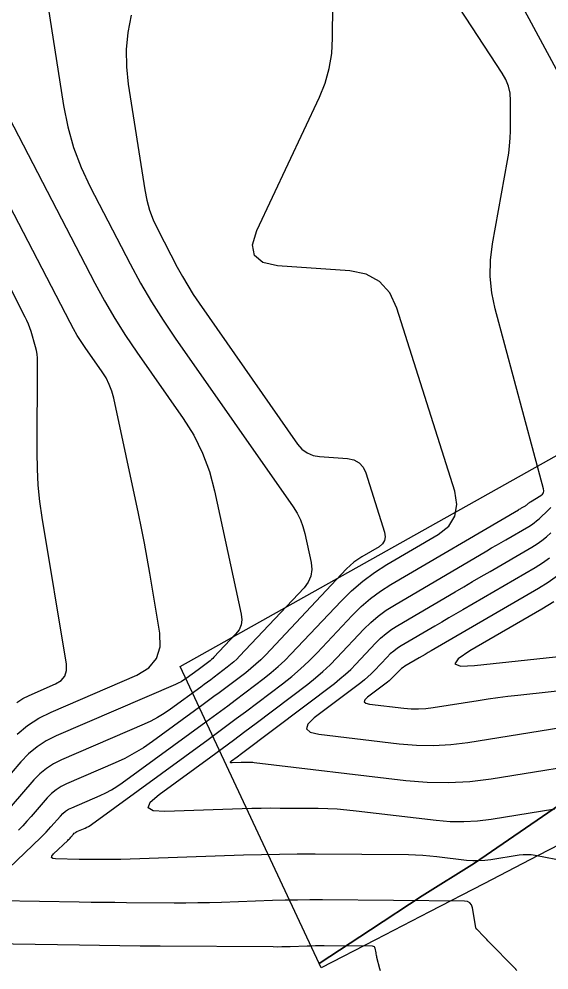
# Model space of a CAD drawing. Extents: x 1354696 to 1366163, y 660729 to 670380.
# Drawn here: x 1360905.9 to 1360949.2, y 664543.4 to 664621.3 of the extents above; entities that cross this region are included whole.
import ezdxf

# ---------------------------------------------------------------- set-up
doc = ezdxf.new("R2010")
doc.units = 0
doc.layers.add('R_Contours', color=7, linetype='Continuous')
doc.layers.add('R_Erosion', color=7, linetype='Continuous')

msp = doc.modelspace()

# ---------------------------------------------------------------- linework, layer by layer
at = {"layer": 'R_Contours'}
for points in [[(1360950.583, 664615.771), (1360939.093, 664637.075)], [(1360949.798, 664552.473), (1360948.12, 664552.805), (1360947.792, 664552.856), (1360947.463, 664552.876), (1360947.134, 664552.868), (1360946.804, 664552.83), (1360944.489, 664552.459), (1360943.993, 664552.397), (1360943.496, 664552.369), (1360942.999, 664552.376), (1360942.5, 664552.418), (1360940.053, 664552.709), (1360939.478, 664552.769), (1360938.903, 664552.814), (1360938.326, 664552.842), (1360937.748, 664552.855), (1360930.104, 664552.915), (1360928.637, 664552.919), (1360927.171, 664552.908), (1360925.704, 664552.881), (1360924.238, 664552.838), (1360914.19, 664552.493), (1360913.905, 664552.485), (1360913.62, 664552.479), (1360913.335, 664552.477), (1360913.05, 664552.477), (1360911.91, 664552.485), (1360911.625, 664552.487), (1360911.34, 664552.49), (1360911.055, 664552.494), (1360910.77, 664552.498), (1360908.851, 664552.529), (1360908.619, 664552.559), (1360908.514, 664552.638), (1360908.537, 664552.768), (1360908.688, 664552.947), (1360909.851, 664554.054), (1360909.913, 664554.114), (1360909.973, 664554.176), (1360910.032, 664554.239), (1360910.09, 664554.304), (1360910.317, 664554.567), (1360910.376, 664554.628), (1360910.442, 664554.682), (1360910.513, 664554.728), (1360910.59, 664554.766), (1360911.272, 664555.06), (1360911.41, 664555.124), (1360911.544, 664555.195), (1360911.674, 664555.274), (1360911.799, 664555.361), (1360921.348, 664562.319), (1360922.115, 664562.88), (1360922.879, 664563.444), (1360923.64, 664564.012), (1360924.399, 664564.582), (1360927.43, 664566.873), (1360928.175, 664567.46), (1360928.893, 664568.077), (1360929.584, 664568.724), (1360930.249, 664569.4), (1360933.141, 664572.466), (1360933.863, 664573.179), (1360934.629, 664573.836), (1360935.441, 664574.436), (1360936.298, 664574.98), (1360946.751, 664581.108), (1360946.815, 664581.146), (1360946.878, 664581.183), (1360946.942, 664581.22), (1360947.006, 664581.257), (1360947.312, 664581.435), (1360947.349, 664581.458), (1360947.384, 664581.482), (1360947.418, 664581.509), (1360947.451, 664581.538), (1360947.578, 664581.658), (1360947.611, 664581.687), (1360947.644, 664581.714), (1360947.68, 664581.739), (1360947.717, 664581.763), (1360948.581, 664582.277), (1360948.712, 664582.381), (1360948.792, 664582.505), (1360948.821, 664582.65), (1360948.799, 664582.816), (1360944.832, 664597.552), (1360944.553, 664598.869), (1360944.423, 664600.192), (1360944.442, 664601.522), (1360944.611, 664602.857), (1360945.853, 664609.676), (1360945.95, 664610.284), (1360946.02, 664610.894), (1360946.063, 664611.506), (1360946.079, 664612.121), (1360946.092, 664614.585), (1360946.052, 664615.189), (1360945.927, 664615.767), (1360945.718, 664616.32), (1360945.422, 664616.848), (1360934.434, 664633.614)], [(1360903.688, 664550.526), (1360907.649, 664554.296), (1360907.861, 664554.502), (1360908.067, 664554.713), (1360908.268, 664554.929), (1360908.464, 664555.15), (1360909.237, 664556.043), (1360909.44, 664556.253), (1360909.662, 664556.437), (1360909.904, 664556.593), (1360910.166, 664556.723), (1360912.491, 664557.724), (1360912.961, 664557.942), (1360913.418, 664558.186), (1360913.86, 664558.454), (1360914.287, 664558.748), (1360921.144, 664563.744), (1360921.746, 664564.185), (1360922.346, 664564.628), (1360922.944, 664565.074), (1360923.541, 664565.523), (1360925.922, 664567.322), (1360926.507, 664567.784), (1360927.071, 664568.268), (1360927.615, 664568.776), (1360928.137, 664569.308), (1360932.221, 664573.638), (1360933.08, 664574.486), (1360933.992, 664575.268), (1360934.958, 664575.982), (1360935.977, 664576.628), (1360940.16, 664579.081), (1360941.03, 664579.762), (1360941.546, 664580.579), (1360941.71, 664581.531), (1360941.521, 664582.619), (1360936.777, 664597.612), (1360936.202, 664598.86), (1360935.369, 664599.782), (1360934.279, 664600.378), (1360932.932, 664600.648), (1360927.027, 664601.075), (1360925.814, 664601.336), (1360925.127, 664601.905), (1360924.966, 664602.783), (1360925.332, 664603.969), (1360930.441, 664614.862), (1360930.913, 664616.026), (1360931.252, 664617.221), (1360931.458, 664618.445), (1360931.531, 664619.699), (1360931.559, 664625.245)], [(1360908.083, 664623.314), (1360909.504, 664614.184), (1360909.846, 664612.451), (1360910.323, 664610.764), (1360910.938, 664609.121), (1360911.689, 664607.523), (1360914.965, 664601.221), (1360915.809, 664599.661), (1360916.703, 664598.13), (1360917.646, 664596.63), (1360918.639, 664595.16), (1360928.304, 664581.338), (1360928.624, 664580.829), (1360928.889, 664580.296), (1360929.1, 664579.739), (1360929.255, 664579.158), (1360929.766, 664576.786), (1360929.826, 664576.212), (1360929.75, 664575.676), (1360929.538, 664575.178), (1360929.19, 664574.718), (1360923.913, 664569.124), (1360923.676, 664568.882), (1360923.429, 664568.651), (1360923.172, 664568.431), (1360922.907, 664568.221), (1360921.824, 664567.403), (1360921.553, 664567.199), (1360921.281, 664566.996), (1360921.008, 664566.795), (1360920.734, 664566.594), (1360918.247, 664564.782), (1360917.732, 664564.428), (1360917.2, 664564.105), (1360916.651, 664563.812), (1360916.085, 664563.549), (1360909.319, 664560.638), (1360908.688, 664560.324), (1360908.104, 664559.946), (1360907.567, 664559.503), (1360907.077, 664558.996), (1360905.211, 664556.84)], [(1360915.034, 664621.572), (1360914.765, 664620.172), (1360914.636, 664618.766), (1360914.648, 664617.354), (1360914.799, 664615.936), (1360916.143, 664607.298), (1360916.31, 664606.451), (1360916.544, 664605.627), (1360916.844, 664604.824), (1360917.211, 664604.044), (1360918.812, 664600.964), (1360919.224, 664600.202), (1360919.661, 664599.454), (1360920.121, 664598.721), (1360920.607, 664598.003), (1360928.661, 664586.485), (1360929.02, 664586.068), (1360929.44, 664585.759), (1360929.922, 664585.557), (1360930.464, 664585.462), (1360932.753, 664585.296), (1360933.276, 664585.191), (1360933.699, 664584.96), (1360934.021, 664584.603), (1360934.244, 664584.119), (1360935.78, 664579.265), (1360935.843, 664578.902), (1360935.789, 664578.584), (1360935.616, 664578.311), (1360935.326, 664578.084), (1360933.929, 664577.265), (1360933.589, 664577.049), (1360933.266, 664576.81), (1360932.962, 664576.55), (1360932.675, 664576.266), (1360926.025, 664569.216), (1360925.645, 664568.829), (1360925.25, 664568.46), (1360924.84, 664568.107), (1360924.414, 664567.772), (1360922.682, 664566.463), (1360922.248, 664566.136), (1360921.813, 664565.812), (1360921.377, 664565.49), (1360920.939, 664565.169), (1360916.776, 664562.135), (1360916.046, 664561.634), (1360915.292, 664561.176), (1360914.513, 664560.76), (1360913.71, 664560.388), (1360909.743, 664558.681), (1360909.296, 664558.459), (1360908.883, 664558.191), (1360908.503, 664557.878), (1360908.157, 664557.52), (1360906.838, 664555.995), (1360906.503, 664555.618), (1360906.16, 664555.249), (1360905.808, 664554.889)], [(1360905.694, 664562.753), (1360906.545, 664563.454), (1360907.471, 664564.054), (1360908.472, 664564.552), (1360915.494, 664567.574), (1360916.468, 664568.158), (1360917.106, 664568.925), (1360917.408, 664569.877), (1360917.374, 664571.012), (1360916.563, 664575.922), (1360916.353, 664577.148), (1360916.128, 664578.372), (1360915.888, 664579.592), (1360915.633, 664580.809), (1360913.601, 664590.234), (1360913.447, 664590.811), (1360913.238, 664591.364), (1360912.975, 664591.893), (1360912.657, 664592.399), (1360911.276, 664594.373), (1360910.939, 664594.872), (1360910.619, 664595.381), (1360910.316, 664595.9), (1360910.03, 664596.43), (1360897.394, 664620.734)], [(1360905.667, 664565.344), (1360906.151, 664565.657), (1360906.673, 664565.917), (1360908.842, 664566.85), (1360909.304, 664567.127), (1360909.607, 664567.491), (1360909.75, 664567.943), (1360909.733, 664568.481), (1360907.755, 664580.461), (1360907.565, 664581.786), (1360907.431, 664583.116), (1360907.354, 664584.45), (1360907.333, 664585.789), (1360907.375, 664593.191), (1360907.366, 664593.511), (1360907.333, 664593.828), (1360907.277, 664594.141), (1360907.198, 664594.452), (1360906.836, 664595.686), (1360906.738, 664595.992), (1360906.627, 664596.293), (1360906.502, 664596.588), (1360906.363, 664596.877), (1360895.397, 664618.432)], [(1360904.622, 664613.974), (1360912.069, 664599.649), (1360912.855, 664598.196), (1360913.687, 664596.771), (1360914.565, 664595.375), (1360915.489, 664594.006), (1360919.279, 664588.587), (1360920.151, 664587.2), (1360920.874, 664585.747), (1360921.447, 664584.229), (1360921.87, 664582.646), (1360924.044, 664572.561), (1360924.092, 664572.107), (1360924.031, 664571.684), (1360923.864, 664571.29), (1360923.589, 664570.926), (1360921.802, 664569.032), (1360921.707, 664568.935), (1360921.608, 664568.843), (1360921.505, 664568.754), (1360921.399, 664568.67), (1360920.965, 664568.343), (1360920.857, 664568.261), (1360920.748, 664568.18), (1360920.639, 664568.1), (1360920.529, 664568.019), (1360919.534, 664567.294), (1360919.328, 664567.152), (1360919.115, 664567.023), (1360918.895, 664566.906), (1360918.669, 664566.801), (1360908.896, 664562.595), (1360908.08, 664562.189), (1360907.324, 664561.7), (1360906.63, 664561.128), (1360905.997, 664560.473), (1360903.585, 664557.685)], [(1360949.719, 664556.601), (1360944.501, 664555.765), (1360943.382, 664555.625), (1360942.262, 664555.563), (1360941.14, 664555.579), (1360940.017, 664555.674), (1360933.456, 664556.453), (1360932.683, 664556.534), (1360931.909, 664556.594), (1360931.133, 664556.632), (1360930.356, 664556.649), (1360927.245, 664556.673), (1360926.468, 664556.676), (1360925.69, 664556.669), (1360924.913, 664556.655), (1360924.135, 664556.632), (1360917.801, 664556.415), (1360916.829, 664556.47), (1360916.425, 664556.72), (1360916.589, 664557.167), (1360917.321, 664557.809), (1360921.553, 664560.894), (1360922.484, 664561.575), (1360923.411, 664562.26), (1360924.336, 664562.949), (1360925.258, 664563.642), (1360929.495, 664566.844), (1360930.125, 664567.341), (1360930.733, 664567.864), (1360931.319, 664568.411), (1360931.882, 664568.984), (1360934.09, 664571.325), (1360934.659, 664571.888), (1360935.265, 664572.406), (1360935.905, 664572.88), (1360936.582, 664573.309), (1360944.159, 664577.751), (1360944.546, 664577.978), (1360944.934, 664578.205), (1360945.322, 664578.431), (1360945.71, 664578.657), (1360947.58, 664579.742), (1360947.806, 664579.882), (1360948.022, 664580.034), (1360948.23, 664580.199), (1360948.428, 664580.375), (1360949.204, 664581.106), (1360949.402, 664581.282)], [(1360954.32, 664560.642), (1360944.512, 664559.071), (1360942.771, 664558.853), (1360941.027, 664558.757), (1360939.281, 664558.782), (1360937.533, 664558.929), (1360925.094, 664560.406), (1360925.006, 664560.416), (1360924.917, 664560.422), (1360924.829, 664560.427), (1360924.741, 664560.429), (1360924.387, 664560.432), (1360924.298, 664560.432), (1360924.21, 664560.431), (1360924.121, 664560.429), (1360924.033, 664560.427), (1360923.312, 664560.402), (1360923.201, 664560.408), (1360923.155, 664560.437), (1360923.174, 664560.488), (1360923.257, 664560.561), (1360923.72, 664560.898), (1360923.835, 664560.982), (1360923.95, 664561.067), (1360924.065, 664561.153), (1360924.179, 664561.239), (1360931.67, 664566.899), (1360932.132, 664567.263), (1360932.578, 664567.646), (1360933.007, 664568.048), (1360933.42, 664568.468), (1360935.039, 664570.184), (1360935.456, 664570.597), (1360935.9, 664570.977), (1360936.37, 664571.324), (1360936.866, 664571.639), (1360941.566, 664574.394), (1360942.278, 664574.811), (1360942.99, 664575.227), (1360943.702, 664575.642), (1360944.415, 664576.057), (1360947.848, 664578.05), (1360948.262, 664578.307), (1360948.66, 664578.586), (1360949.041, 664578.888), (1360949.406, 664579.212)], [(1360949.298, 664577.138), (1360948.719, 664576.732), (1360948.116, 664576.358), (1360942.182, 664572.912), (1360941.613, 664572.582), (1360941.045, 664572.25), (1360940.477, 664571.918), (1360939.909, 664571.586), (1360937.15, 664569.968), (1360936.834, 664569.768), (1360936.535, 664569.547), (1360936.253, 664569.305), (1360935.988, 664569.043), (1360934.958, 664567.951), (1360934.695, 664567.684), (1360934.422, 664567.429), (1360934.139, 664567.185), (1360933.845, 664566.953), (1360930.026, 664564.068), (1360929.497, 664563.568), (1360929.38, 664563.179), (1360929.677, 664562.903), (1360930.387, 664562.738), (1360936.988, 664561.954), (1360938.393, 664561.836), (1360939.796, 664561.816), (1360941.196, 664561.893), (1360942.595, 664562.068), (1360954.445, 664563.967)], [(1360949.936, 664575.69), (1360949.176, 664575.156), (1360948.384, 664574.666), (1360939.586, 664569.557), (1360939.343, 664569.416), (1360939.1, 664569.274), (1360938.857, 664569.132), (1360938.614, 664568.99), (1360937.433, 664568.298), (1360937.299, 664568.212), (1360937.171, 664568.118), (1360937.05, 664568.014), (1360936.936, 664567.902), (1360936.496, 664567.435), (1360936.384, 664567.321), (1360936.267, 664567.212), (1360936.146, 664567.107), (1360936.02, 664567.008), (1360934.387, 664565.774), (1360934.16, 664565.56), (1360934.11, 664565.394), (1360934.237, 664565.276), (1360934.541, 664565.205), (1360937.365, 664564.87), (1360937.965, 664564.819), (1360938.565, 664564.81), (1360939.165, 664564.844), (1360939.763, 664564.918), (1360943.44, 664565.508), (1360944.253, 664565.633), (1360945.067, 664565.747), (1360945.883, 664565.852), (1360946.7, 664565.946), (1360954.397, 664566.782)], [(1360949.632, 664573.581), (1360948.652, 664572.974), (1360942.76, 664569.552), (1360941.797, 664568.904), (1360941.542, 664568.488), (1360941.994, 664568.305), (1360943.153, 664568.353), (1360951.815, 664569.294)], [(1360946.605, 664543.39), (1360946.556, 664543.46), (1360946.544, 664543.477), (1360946.53, 664543.494), (1360946.516, 664543.51), (1360946.502, 664543.526), (1360944.239, 664545.844), (1360944.149, 664545.937), (1360944.059, 664546.029), (1360943.969, 664546.121), (1360943.879, 664546.213), (1360943.357, 664546.749), (1360943.348, 664546.758), (1360943.339, 664546.768), (1360943.33, 664546.777), (1360943.321, 664546.787), (1360943.278, 664546.835), (1360943.273, 664546.841), (1360943.27, 664546.847), (1360943.267, 664546.854), (1360943.264, 664546.861), (1360943.257, 664546.89), (1360943.255, 664546.898), (1360943.253, 664546.905), (1360943.252, 664546.912), (1360943.25, 664546.92), (1360942.97, 664548.535), (1360942.894, 664548.773), (1360942.761, 664548.944), (1360942.571, 664549.047), (1360942.324, 664549.083), (1360930.692, 664549.175), (1360929.671, 664549.178), (1360928.651, 664549.17), (1360927.63, 664549.151), (1360926.61, 664549.122), (1360922.431, 664548.978), (1360921.46, 664548.95), (1360920.49, 664548.931), (1360919.519, 664548.923), (1360918.548, 664548.924), (1360914.664, 664548.951), (1360913.693, 664548.958), (1360912.722, 664548.968), (1360911.751, 664548.981), (1360910.78, 664548.995), (1360904.245, 664549.101)], [(1360899.925, 664545.669), (1360910.79, 664545.492), (1360912.447, 664545.468), (1360914.104, 664545.447), (1360915.761, 664545.429), (1360917.418, 664545.416), (1360926.667, 664545.354), (1360927.014, 664545.353), (1360927.36, 664545.356), (1360927.707, 664545.363), (1360928.053, 664545.373), (1360929.438, 664545.421), (1360929.784, 664545.431), (1360930.131, 664545.437), (1360930.477, 664545.44), (1360930.823, 664545.439), (1360934.772, 664545.408), (1360934.856, 664545.395), (1360934.921, 664545.36), (1360934.966, 664545.302), (1360934.992, 664545.222), (1360935.056, 664544.853), (1360935.073, 664544.761), (1360935.091, 664544.669), (1360935.112, 664544.578), (1360935.134, 664544.487), (1360935.371, 664543.568), (1360935.428, 664543.39)]]:
    msp.add_lwpolyline(points, dxfattribs=at)
at = {"layer": 'R_Erosion'}
for p, q in [((1360919.054, 664568.277), (1361093.993, 664666.332)), ((1360930.417, 664543.963), (1360919.054, 664568.277)), ((1360930.582, 664543.609), (1360930.417, 664543.963)), ((1360930.417, 664543.963), (1360930.417, 664543.963))]:
    msp.add_line(p, q, dxfattribs=at)
for points in [[(1360930.417, 664543.963), (1360934.636, 664546.744), (1360938.857, 664549.523), (1360943.131, 664552.187), (1360947.316, 664555.04), (1360951.486, 664557.928), (1360955.684, 664560.754), (1360959.857, 664563.635), (1360964.084, 664566.399), (1360968.202, 664569.398), (1360972.191, 664572.67), (1360976.181, 664575.943), (1360980.171, 664579.215), (1360984.161, 664582.488), (1360988.15, 664585.76), (1360991.846, 664589.662), (1360995.978, 664592.63)], [(1360995.978, 664592.63), (1360991.846, 664589.662), (1360988.15, 664585.76), (1360984.161, 664582.488), (1360980.171, 664579.215), (1360976.181, 664575.943), (1360972.191, 664572.67), (1360968.202, 664569.398), (1360964.084, 664566.399), (1360959.857, 664563.635), (1360955.684, 664560.754), (1360951.486, 664557.928), (1360947.316, 664555.04), (1360943.131, 664552.187), (1360938.857, 664549.523), (1360934.636, 664546.744), (1360930.417, 664543.963)], [(1360997.259, 664578.079), (1360992.814, 664575.781), (1360988.369, 664573.483), (1360983.924, 664571.185), (1360979.478, 664568.887), (1360975.033, 664566.589), (1360970.588, 664564.291), (1360966.143, 664561.993), (1360961.698, 664559.695), (1360957.253, 664557.397), (1360952.808, 664555.099), (1360948.363, 664552.801), (1360943.917, 664550.503), (1360939.472, 664548.205), (1360935.027, 664545.907), (1360930.582, 664543.609)]]:
    msp.add_lwpolyline(points, dxfattribs=at)

doc.saveas('drawing.dxf')
